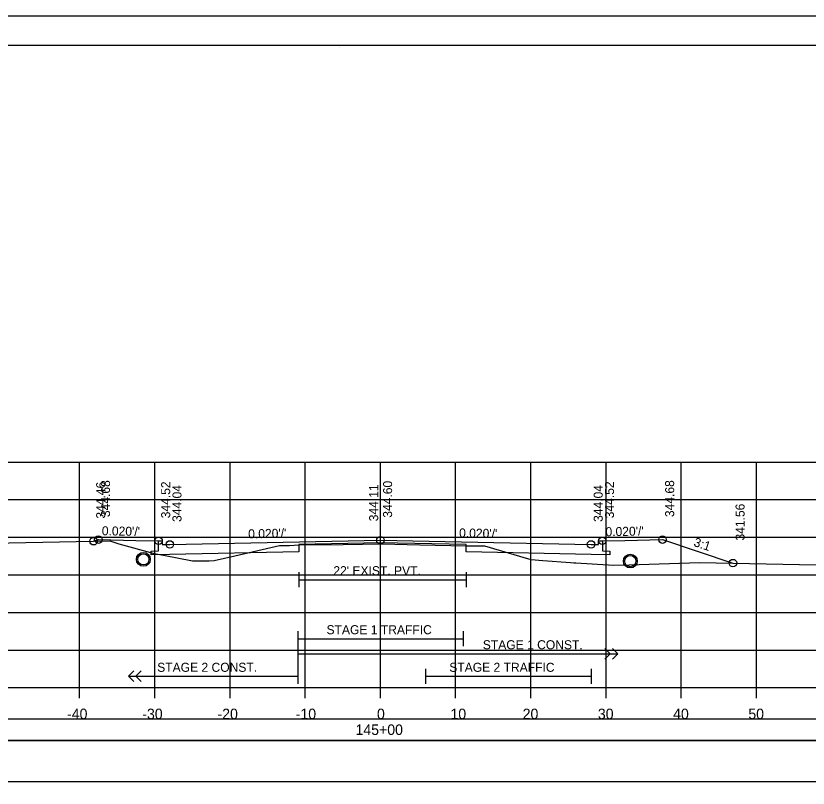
# Model space of a CAD drawing. Extents: x 1368122 to 1710785, y 373130 to 557566.
# Drawn here: x 1368973.7 to 1369079.1, y 379427.7 to 379530.5 of the extents above; entities that cross this region are included whole.
import ezdxf

# ---------------------------------------------------------------- set-up
doc = ezdxf.new("R2010")
doc.units = 0
for name, color, linetype in [('R_Alt Surface', 7, 'Continuous'), ('R_Axis', 7, 'Continuous'), ('R_Axis Annot', 7, 'Continuous'), ('R_Border', 7, 'Continuous'), ('R_Exist Surface', 7, 'Continuous'), ('R_Fin Surface', 7, 'Continuous'), ('R_Grid', 7, 'Continuous'), ('R_No Plot', 7, 'Continuous'), ('R_Striping', 7, 'Continuous'), ('R_Water', 7, 'Continuous'), ('R_Xsect Elev', 7, 'Continuous'), ('R_Xsect Slope', 7, 'Continuous')]:
    doc.layers.add(name, color=color, linetype=linetype)

msp = doc.modelspace()

# ---------------------------------------------------------------- linework, layer by layer
msp.add_lwpolyline([(1368873.07, 379428.64), (1369171.37, 379428.64), (1369171.37, 379434.05), (1368873.07, 379434.05)], close=True)
at = {"layer": 'R_Alt Surface'}
for points in [[(1369051.72, 379460.63), (1369051.72, 379459.29), (1369052.72, 379459.27), (1369052.72, 379458.77), (1369050.22, 379458.82), (1369033.63, 379459.15), (1369033.63, 379460.15), (1369022.22, 379460.38), (1369011.39, 379460.16), (1369011.39, 379459.16), (1368994.22, 379458.82), (1368991.72, 379458.77), (1368991.72, 379459.27), (1368992.72, 379459.29), (1368992.72, 379460.63)], [(1369011.39, 379456.46), (1369011.39, 379454.46)], [(1369033.63, 379456.46), (1369033.63, 379454.46)], [(1369011.39, 379455.46), (1369033.63, 379455.46)]]:
    msp.add_lwpolyline(points, dxfattribs=at)
msp.add_lwpolyline([(1368873.07, 379434.1), (1369171.37, 379434.1), (1369171.37, 379436.92), (1368873.07, 379436.92)], close=True, dxfattribs=at)
at = {"layer": 'R_Axis'}
for p, q in [((1368872.22, 379441.11), (1369172.22, 379441.11)), ((1368982.22, 379439.71), (1368982.22, 379441.11)), ((1368992.22, 379439.71), (1368992.22, 379441.11)), ((1369002.22, 379439.71), (1369002.22, 379441.11)), ((1369012.22, 379439.71), (1369012.22, 379441.11)), ((1369022.22, 379439.71), (1369022.22, 379441.11)), ((1369032.22, 379439.71), (1369032.22, 379441.11)), ((1369042.22, 379439.71), (1369042.22, 379441.11)), ((1369052.22, 379439.71), (1369052.22, 379441.11)), ((1369062.22, 379439.71), (1369062.22, 379441.11)), ((1369072.22, 379439.71), (1369072.22, 379441.11))]:
    msp.add_line(p, q, dxfattribs=at)
at = {"layer": 'R_Border'}
for p, q in [((1368864.22, 379526.57), (1369180.4, 379526.57)), ((1369016.74, 379526.31), (1369016.74, 379526.31)), ((1369016.74, 379526.31), (1369016.74, 379526.31))]:
    msp.add_line(p, q, dxfattribs=at)
at = {"layer": 'R_Exist Surface'}
msp.add_lwpolyline([(1368966.11, 379460.24), (1368986.25, 379460.62), (1368987.46, 379460.24), (1368992.12, 379458.96), (1368993.37, 379458.72), (1368997.23, 379457.97), (1368999.47, 379457.99), (1369000.11, 379458.01), (1369002.87, 379458.63), (1369008.82, 379460), (1369010.13, 379460.03), (1369011.39, 379460.08), (1369017.25, 379460.15), (1369022.46, 379460.23), (1369027.45, 379460.11), (1369033.63, 379459.98), (1369034.77, 379459.97), (1369036.05, 379459.96), (1369041.89, 379458.24), (1369042.27, 379458.13), (1369043.82, 379458.01), (1369047.47, 379457.73), (1369047.92, 379457.7), (1369048.2, 379457.69), (1369053.25, 379457.39), (1369055.29, 379457.46), (1369064.64, 379457.77), (1369082.37, 379457.38)], dxfattribs=at)
at = {"layer": 'R_Fin Surface'}
msp.add_lwpolyline([(1368984.08, 379460.58), (1368984.72, 379460.79), (1368989.72, 379460.69), (1368992.72, 379460.63), (1368993.22, 379460.63), (1368993.22, 379460.13), (1368994.22, 379460.15), (1369022.22, 379460.71), (1369050.22, 379460.15), (1369051.22, 379460.13), (1369051.22, 379460.63), (1369051.72, 379460.63), (1369054.72, 379460.69), (1369059.72, 379460.79), (1369069.08, 379457.67)], dxfattribs=at)
at = {"layer": 'R_Grid'}
for p, q in [((1368872.22, 379471.11), (1369172.22, 379471.11)), ((1368982.22, 379441.11), (1368982.22, 379471.11)), ((1368992.22, 379441.11), (1368992.22, 379471.11)), ((1369002.22, 379441.11), (1369002.22, 379471.11)), ((1369012.22, 379441.11), (1369012.22, 379471.11)), ((1369022.22, 379441.11), (1369022.22, 379471.11)), ((1369032.22, 379441.11), (1369032.22, 379471.11)), ((1369042.22, 379441.11), (1369042.22, 379471.11)), ((1369052.22, 379441.11), (1369052.22, 379471.11)), ((1369062.22, 379441.11), (1369062.22, 379471.11)), ((1369072.22, 379441.11), (1369072.22, 379471.11)), ((1368872.22, 379466.11), (1369172.22, 379466.11)), ((1368872.22, 379461.11), (1369172.22, 379461.11)), ((1368872.22, 379456.11), (1369172.22, 379456.11)), ((1368872.22, 379451.11), (1369172.22, 379451.11)), ((1368872.22, 379446.11), (1369172.22, 379446.11)), ((1368872.22, 379441.11), (1369172.22, 379441.11))]:
    msp.add_line(p, q, dxfattribs=at)
at = {"layer": 'R_No Plot'}
msp.add_line((1368851.82, 379530.47), (1369185.15, 379530.47), dxfattribs=at)
for points in [[(1368851.81, 379530.47), (1369185.15, 379530.47), (1369185.15, 379317.13), (1368851.81, 379317.13)], [(1369098.14, 379526.57), (1369117.76, 379526.57), (1369117.76, 379516.69), (1369133.87, 379516.69), (1369157.07, 379516.69), (1369157.19, 379488.53), (1369180.4, 379488.53), (1369180.4, 379321.11), (1368864.22, 379321.11), (1368864.22, 379526.57)]]:
    msp.add_lwpolyline(points, close=True, dxfattribs=at)
for centre, radius in [((1368984.08, 379460.58), 0.5), ((1368984.72, 379460.79), 0.5), ((1368992.72, 379460.63), 0.5), ((1369022.22, 379460.71), 0.5), ((1369051.72, 379460.63), 0.5), ((1369059.72, 379460.79), 0.5), ((1368994.22, 379460.15), 0.5), ((1369050.22, 379460.15), 0.5), ((1368990.7, 379458.17), 0.917), ((1369055.44, 379457.94), 0.917), ((1369069.08, 379457.67), 0.5)]:
    msp.add_circle(centre, radius, dxfattribs=at)
at = {"layer": 'R_Striping'}
for p, q in [((1369052.76, 379445.61), (1369052.05, 379446.32)), ((1369053.76, 379445.61), (1369053.05, 379446.32)), ((1369052.05, 379444.9), (1369052.76, 379445.61)), ((1369053.05, 379444.9), (1369053.76, 379445.61)), ((1368988.72, 379442.61), (1368989.43, 379443.32)), ((1368989.72, 379442.61), (1368990.43, 379443.32)), ((1368988.72, 379442.61), (1369011.22, 379442.61)), ((1368989.43, 379441.9), (1368988.72, 379442.61)), ((1368990.43, 379441.9), (1368989.72, 379442.61))]:
    msp.add_line(p, q, dxfattribs=at)
for points in [[(1369011.22, 379448.61), (1369011.22, 379441.61)], [(1369033.22, 379448.61), (1369033.22, 379446.61)], [(1369011.22, 379447.61), (1369033.22, 379447.61)], [(1369011.22, 379445.61), (1369053.76, 379445.61)], [(1369028.22, 379443.61), (1369028.22, 379441.61)], [(1369050.22, 379443.61), (1369050.22, 379441.61)], [(1369028.22, 379442.61), (1369050.22, 379442.61)]]:
    msp.add_lwpolyline(points, dxfattribs=at)
at = {"layer": 'R_Water'}
for centre in [(1368990.7, 379458.17), (1369055.44, 379457.94)]:
    msp.add_circle(centre, 0.75, dxfattribs=at)
at = {"layer": 'R_Xsect Elev'}
msp.add_line((1369022.22, 379460.23), (1369022.22, 379470.23), dxfattribs=at)

# ---------------------------------------------------------------- texts
at = {"layer": 'R_Axis Annot'}
for s, p in [('-40', (1368980.56, 379436.91)), ('-30', (1368990.56, 379436.91)), ('-20', (1369000.56, 379436.91)), ('-10', (1369010.96, 379436.91)), ('0', (1369021.76, 379436.91)), ('10', (1369031.53, 379436.91)), ('20', (1369041.13, 379436.91)), ('30', (1369051.13, 379436.91)), ('40', (1369061.13, 379436.91)), ('50', (1369071.13, 379436.91)), ('145+00', (1369018.91, 379434.81))]:
    msp.add_text(s, height=1.4, dxfattribs=at).set_placement(p)
at = {"layer": 'R_Striping'}
for s, p in [('STAGE 1 TRAFFIC', (1369015.05, 379448.21)), ('STAGE 1 CONST.', (1369035.83, 379446.21)), ('STAGE 2 CONST.', (1368992.54, 379443.21)), ('STAGE 2 TRAFFIC', (1369031.37, 379443.21))]:
    msp.add_text(s, height=1.2, dxfattribs=at).set_placement(p)
at = {"layer": 'R_Water'}
msp.add_text("22' EXIST. PVT.", height=1.2, dxfattribs=at).set_placement((1369015.96, 379456.06))
at = {"layer": 'R_Xsect Elev'}
for s, p in [('344.46', (1368985.63, 379463.58)), ('344.68', (1368986.27, 379463.79)), ('344.52', (1368994.27, 379463.63)), ('344.60', (1369023.77, 379463.71)), ('344.52', (1369053.27, 379463.63)), ('344.68', (1369061.27, 379463.79)), ('344.04', (1368995.77, 379463.15)), ('344.11', (1369021.92, 379463.23)), ('344.04', (1369051.77, 379463.15)), ('341.56', (1369070.63, 379460.67))]:
    msp.add_text(s, height=1.2, rotation=90, dxfattribs=at).set_placement(p)
at = {"layer": 'R_Xsect Slope'}
for s, rotation, p in [("0.020'/'", 358.8542, (1368985.17, 379461.38)), ("0.020'/'", 1.1458, (1369004.65, 379460.96)), ("0.020'/'", 358.8542, (1369032.67, 379461.1)), ("0.020'/'", 1.1458, (1369052.15, 379461.24)), ('3:1', 341.5651, (1369063.77, 379459.97))]:
    msp.add_text(s, height=1.2, rotation=rotation, dxfattribs=at).set_placement(p)

doc.saveas('drawing.dxf')
